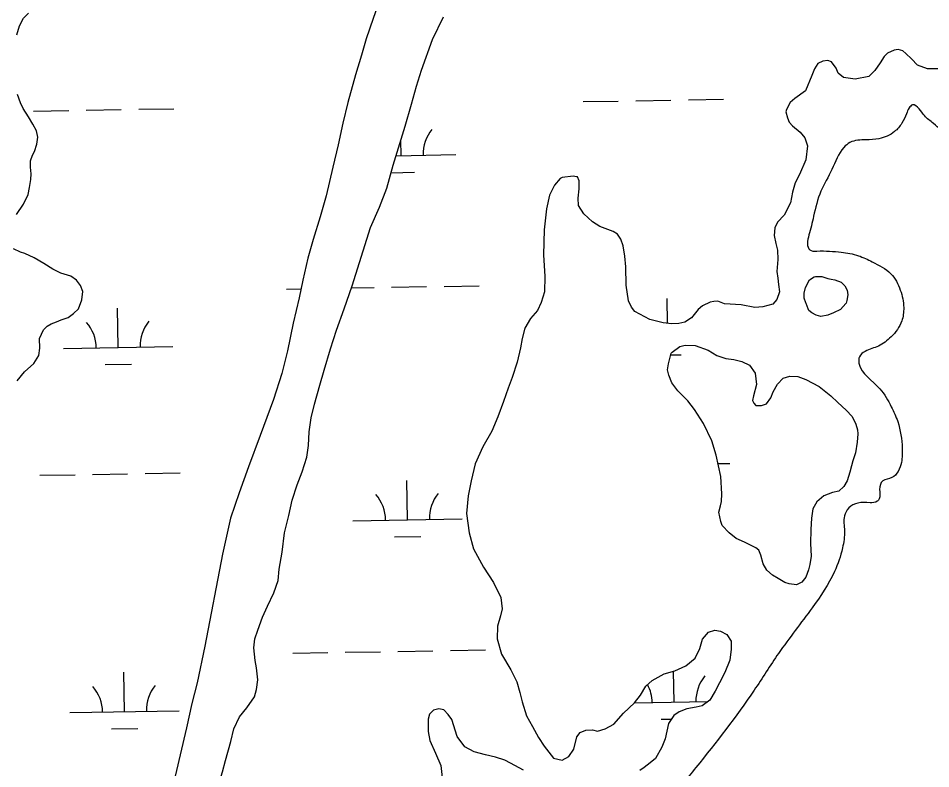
# Model space of a CAD drawing. Extents: x 3892998 to 3931244, y 278583 to 304547.
# Drawn here: x 3927199 to 3928032, y 292768 to 293453 of the extents above; entities that cross this region are included whole.
import ezdxf

# ---------------------------------------------------------------- set-up
doc = ezdxf.new("R2010")
doc.units = 0
doc.layers.add('V-RIVR-EDGE', color=7, linetype='Continuous')
doc.layers.add('V-WETL-SWMP', color=7, linetype='Continuous')

msp = doc.modelspace()

# ---------------------------------------------------------------- linework, layer by layer
at = {"layer": 'V-RIVR-EDGE'}
for points in [[(3926654.73, 292769.83), (3926653.7, 292779.23), (3926652, 292791.77), (3926652, 292795.25), (3926656.18, 292796.63), (3926662.8, 292797.31), (3926663.16, 292800.79), (3926663.87, 292806.71), (3926662.5, 292816.81), (3926655.56, 292825.53), (3926643.41, 292837.74), (3926642.72, 292843.31), (3926643.78, 292848.53), (3926642.74, 292851.67), (3926642.4, 292855.15), (3926638.58, 292858.64), (3926634.43, 292867.7), (3926633.41, 292876.4), (3926633.11, 292898.33), (3926633.5, 292912.95), (3926634.23, 292926.88), (3926633.89, 292931.05), (3926629.04, 292939.77), (3926625.59, 292951.26), (3926625.98, 292968.32), (3926627.04, 292976.32), (3926630.21, 292992.68), (3926634.06, 293001.72), (3926634.08, 293006.94), (3926629.92, 293016.35), (3926628.91, 293026.79), (3926628.94, 293040.02), (3926628.65, 293063), (3926631.13, 293081.79), (3926634.65, 293095.71), (3926635.37, 293107.19), (3926638.18, 293118.67), (3926638.55, 293125.98), (3926638.92, 293135.73), (3926642.43, 293145.12), (3926645.57, 293151.37), (3926655.4, 293184.77), (3926667.28, 293201.45), (3926681.59, 293217.42), (3926696.94, 293228.53), (3926710.53, 293237.2), (3926718.2, 293242.05), (3926720.3, 293246.92), (3926722.42, 293259.44), (3926725.24, 293272.32), (3926729.79, 293283.79), (3926738.17, 293291.43), (3926748.97, 293295.93), (3926754.2, 293299.4), (3926757.7, 293306.35), (3926759.12, 293318.53), (3926761.59, 293330.01), (3926765.43, 293337.31), (3926774.16, 293347.73), (3926787.41, 293357.45), (3926798.92, 293367.17), (3926807.65, 293378.28), (3926824.75, 293392.86), (3926828.93, 293396.68), (3926831.72, 293396.67), (3926835.89, 293393.18), (3926840.06, 293391.43), (3926845.65, 293397.34), (3926863.77, 293406.34), (3926870.38, 293407.02), (3926878.74, 293405.61), (3926890.2, 293397.92), (3926904.45, 293388.84), (3926907.59, 293388.83), (3926916.29, 293389.85), (3926926.04, 293390.18), (3926938.22, 293389.8), (3926950.39, 293385.59), (3926961.18, 293382.08), (3926966.75, 293382.07), (3926978.24, 293385.52), (3926998.12, 293398.35), (3927011.37, 293407.02), (3927024.25, 293410.12), (3927041.31, 293409.04), (3927049.66, 293406.23), (3927056.6, 293399.95), (3927067.73, 293395.05), (3927081.29, 293390.84), (3927095.55, 293384.53), (3927110.84, 293372.66), (3927118.47, 293362.9), (3927134.46, 293352.41), (3927145.22, 293341.25), (3927155.29, 293331.82), (3927157.73, 293331.47), (3927160.17, 293331.81), (3927159.48, 293336.34), (3927150.83, 293358.29), (3927140.45, 293383.38), (3927138.74, 293392.78), (3927139.8, 293401.13), (3927142.96, 293411.22), (3927146.12, 293420.96), (3927146.49, 293430.01), (3927146.87, 293444.98), (3927147.59, 293454.03), (3927151.09, 293463.42), (3927153.22, 293477.68), (3927155.33, 293488.47), (3927157.09, 293496.12), (3927161.29, 293505.16), (3927167.58, 293514.55), (3927175.25, 293518.01), (3927195.1, 293521.79), (3927212.86, 293526.27), (3927218.1, 293531.83), (3927218.81, 293538.44), (3927217.1, 293550.28), (3927219.9, 293555.49), (3927227.92, 293562.44), (3927235.58, 293564.16), (3927244.98, 293563.44), (3927253.33, 293560.63), (3927259.25, 293562.71), (3927267.97, 293569.65), (3927279.87, 293593.64), (3927283.37, 293602.68), (3927286.86, 293607.54), (3927293.83, 293611.01), (3927333.97, 293653.03), (3927366.41, 293681.14), (3927397.43, 293697.43), (3927406.85, 293702.97), (3927416.96, 293710.26), (3927437.17, 293718.91), (3927479.31, 293728.21), (3927505.77, 293728.14), (3927548.92, 293724.55), (3927564.24, 293724.52), (3927578.86, 293723.09), (3927594.86, 293716.78), (3927619.17, 293694.44), (3927636.54, 293679.78), (3927638.59, 293663.76), (3927646.25, 293666.53), (3927658.84, 293691.56), (3927673.51, 293708.93), (3927695.12, 293720.02), (3927752.26, 293742.15), (3927826.82, 293767.73), (3927856.77, 293775.31), (3928021.23, 293836.87), (3928132.71, 293874.19), (3928196.8, 293890.04), (3928222.57, 293892.76), (3928235.8, 293891.34), (3928251.09, 293881.55), (3928257.32, 293868.31), (3928268.43, 293857.14), (3928281.62, 293842.49), (3928289.94, 293827.85), (3928293.37, 293806.95), (3928296.05, 293765.87), (3928300.13, 293724.09), (3928302.13, 293688.58), (3928311.1, 293657.92), (3928326.31, 293614.72), (3928331.12, 293587.56), (3928335.87, 293538.81), (3928335.81, 293513.4), (3928336.37, 293457.7), (3928332.45, 293423.25), (3928325.45, 293407.6), (3928309.02, 293377.01), (3928289.12, 293354.43), (3928264.72, 293342.66), (3928249.75, 293340.95), (3928234.09, 293340.99), (3928226.77, 293339.97), (3928213.88, 293334.08), (3928187.39, 293319.18), (3928169.63, 293317.83), (3928149.45, 293320.66), (3928132.76, 293330.1), (3928123.39, 293342.31), (3928115.77, 293356.25), (3928112.31, 293363.22), (3928107.09, 293365.32), (3928100.13, 293364.99), (3928083.06, 293359.81), (3928061.11, 293352.21), (3928051.01, 293350.84), (3928041.26, 293351.56), (3928034.31, 293356.8), (3928025.98, 293364.13), (3928021.12, 293370.41), (3928015.21, 293373.91), (3928012.07, 293371.13), (3928009.62, 293365.91), (3928005.42, 293357.22), (3927998.79, 293349.58), (3927984.5, 293343), (3927972.66, 293341.99), (3927958.04, 293339.59), (3927952.46, 293335.07), (3927941.62, 293314.91), (3927931.47, 293295.09), (3927924.8, 293272.14), (3927920.58, 293255.09), (3927919.17, 293247.09), (3927921.24, 293241.51), (3927927.86, 293240.45), (3927950.13, 293239.35), (3927965.79, 293236.18), (3927978.31, 293230.58), (3927995.34, 293219.75), (3928004, 293204.76), (3928007.1, 293188.74), (3928005.32, 293176.56), (3927995.54, 293161.96), (3927984.03, 293153.63), (3927971.84, 293148.79), (3927966.6, 293143.93), (3927966.24, 293138.01), (3927985.33, 293114.64), (3927995.73, 293098.26)], [(3927995.73, 293098.26), (3928001.62, 293084.67), (3928005.73, 293060.29), (3928005.01, 293047.41), (3927996.27, 293033.51), (3927987.91, 293030.4), (3927985.1, 293022.75), (3927984.73, 293014.04), (3927982.99, 293011.96), (3927976.37, 293010.58), (3927965.23, 293010.26), (3927956.86, 293005.76), (3927953.02, 292998.46), (3927952.98, 292984.88), (3927951.2, 292969.22), (3927943.84, 292947.66), (3927923.57, 292914.64), (3927892.83, 292872.94), (3927870.47, 292839.23), (3927817.39, 292768.7), (3927790.86, 292739.87), (3927771.33, 292725.99), (3927745.19, 292712.13), (3927711.4, 292704.56), (3927687.03, 292702.18), (3927663.73, 292709.55), (3927645.99, 292718.65), (3927630.02, 292732.26), (3927616.13, 292746.22), (3927611.61, 292747.97), (3927607.77, 292746.24), (3927604.97, 292739.98), (3927597.62, 292723.29), (3927585.05, 292708.7), (3927561.32, 292685.79), (3927557.13, 292679.53), (3927554.3, 292659), (3927552.88, 292647.52), (3927558.76, 292632.88), (3927562.91, 292621.73), (3927562.89, 292614.07), (3927553.42, 292585.9), (3927539.44, 292564.35), (3927518.5, 292542.47), (3927512.58, 292539.36), (3927507.7, 292539.37), (3927501.11, 292549.83), (3927493.82, 292554.37), (3927487.21, 292557.17), (3927475.72, 292557.9), (3927468.41, 292556.87), (3927463.18, 292551.66), (3927462.81, 292546.09), (3927466.97, 292537.38), (3927474.93, 292517.17), (3927487.41, 292495.9), (3927495.04, 292485.09), (3927498.83, 292472.21), (3927498.8, 292456.89), (3927498.73, 292430.78), (3927495.55, 292410.25), (3927490.31, 292405.04), (3927484.39, 292404.01), (3927478.82, 292401.24), (3927477.07, 292397.42), (3927477.41, 292394.28), (3927480.52, 292388.01), (3927480.51, 292382.79), (3927477.36, 292374.79), (3927473.16, 292366.1), (3927466.51, 292350.8), (3927461.27, 292343.85), (3927459.86, 292336.54), (3927457.72, 292316.01), (3927454.55, 292301.74), (3927451.41, 292296.53), (3927447.91, 292289.58), (3927446.48, 292277.05), (3927444.38, 292269.05), (3927439.5, 292266.62), (3927429.75, 292266.65), (3927421.04, 292265.28), (3927411.97, 292255.2), (3927407.77, 292247.56), (3927404.27, 292238.86), (3927405.97, 292223.54), (3927404.22, 292219.72), (3927399, 292217.99), (3927394.81, 292214.87), (3927391.32, 292210), (3927385.74, 292207.93), (3927383.31, 292209.67), (3927380.54, 292214.9), (3927385.08, 292220.81), (3927393.79, 292223.92), (3927394.85, 292228.44), (3927395.21, 292234.71), (3927391.74, 292240.98), (3927385.49, 292245.87), (3927377.48, 292245.89), (3927369.82, 292242.08), (3927359.34, 292228.18), (3927357.22, 292214.61), (3927358.21, 292195.81), (3927362.36, 292184.31), (3927370, 292176.29), (3927374.18, 292176.28), (3927377.32, 292179.75), (3927383.97, 292194.01), (3927386.41, 292196.09), (3927388.15, 292195.39), (3927388.14, 292190.86), (3927390.87, 292170.67), (3927390.51, 292165.79), (3927388.41, 292161.97), (3927388.75, 292155.36), (3927393.26, 292151.86), (3927398.49, 292155.68), (3927402.32, 292153.58), (3927408.55, 292138.6), (3927411.31, 292130.59), (3927410.96, 292127.45), (3927399.08, 292109.38), (3927393.14, 292103.13), (3927384.43, 292100.71), (3927381.64, 292097.59), (3927381.63, 292093.06), (3927381.6, 292081.58), (3927376.36, 292071.84), (3927370.06, 292060.72), (3927353.67, 292046.14), (3927342.85, 292035.72), (3927333.41, 292018.34), (3927328.49, 292001.99), (3927325.29, 291971.37), (3927324.49, 291931.69), (3927320.97, 291913.59), (3927313.62, 291897.6), (3927311.51, 291888.9), (3927302.4, 291864.9), (3927300.97, 291853.42), (3927302.3, 291827.66), (3927304.02, 291818.6), (3927306.8, 291816.51), (3927314.46, 291817.88), (3927317.24, 291815.78), (3927317.57, 291806.04), (3927317.56, 291801.86), (3927313.37, 291799.09), (3927310.57, 291793.17), (3927316.46, 291779.24), (3927317.12, 291766.35), (3927313.27, 291757.66), (3927306.99, 291751.06), (3927300.71, 291746.55), (3927297.2, 291736.47), (3927291.97, 291729.52), (3927285.69, 291726.4), (3927268.28, 291723.31), (3927253.29, 291713.95), (3927243.87, 291705.27), (3927240.72, 291697.97), (3927239.96, 291675.34), (3927243.75, 291657.93), (3927245.44, 291637.04), (3927245.74, 291618.94), (3927245.73, 291615.45), (3927249.9, 291612.66), (3927264.88, 291617.5), (3927274.28, 291616.43), (3927282.62, 291608.75), (3927292.68, 291594.1), (3927295.77, 291580.17), (3927293.31, 291568), (3927288.03, 291544.69), (3927285.23, 291539.12), (3927278.95, 291533.57), (3927269.89, 291531.85), (3927264.32, 291531.52), (3927259.09, 291527.35), (3927259.07, 291519), (3927259.04, 291507.86), (3927252.41, 291501.61), (3927237.43, 291496.08), (3927232.9, 291492.26), (3927228.35, 291481.48), (3927225.51, 291460.25), (3927226.88, 291452.24), (3927233.48, 291447.35), (3927249.48, 291442.09), (3927251.21, 291438.26), (3927249.45, 291427.82), (3927240.03, 291419.14), (3927225.04, 291410.47), (3927212.5, 291409.46), (3927188.14, 291410.56), (3927168.64, 291410.26), (3927151.61, 291417.62), (3927128.66, 291428.12), (3927097.36, 291441.77), (3927069.2, 291457.5), (3927049.39, 291468), (3927032.7, 291478.13), (3927008.01, 291487.59), (3926980.88, 291496.71), (3926946.45, 291508.63), (3926914.11, 291522.98)]]:
    msp.add_spline(points, degree=3, dxfattribs=at)
at = {"layer": 'V-WETL-SWMP'}
for p, q in [((3927714.47, 293376.92), (3927746.46, 293377.47)), ((3927762.46, 293377.75), (3927794.46, 293378.3)), ((3927810.45, 293378.58), (3927842.45, 293379.13)), ((3927212.64, 293368.23), (3927244.63, 293368.78)), ((3927260.63, 293369.06), (3927292.62, 293369.61)), ((3927308.62, 293369.89), (3927340.62, 293370.44)), ((3927548.23, 293327.6), (3927547.99, 293341.76)), ((3927543.57, 293327.52), (3927598.23, 293328.47)), ((3927539.05, 293312.01), (3927560.5, 293312.38)), ((3927443.48, 293205.7), (3927456.68, 293205.93)), ((3927502.76, 293206.72), (3927523.47, 293207.08)), ((3927539.47, 293207.36), (3927571.46, 293207.91)), ((3927587.46, 293208.19), (3927619.46, 293208.74)), ((3927791.39, 293174.39), (3927791, 293196.97)), ((3927289.79, 293152.29), (3927289.17, 293188.28)), ((3927239.8, 293151.42), (3927339.79, 293153.15)), ((3927794.47, 293145.59), (3927803.89, 293145.75)), ((3927278.06, 293136.65), (3927302.06, 293137.07)), ((3927837.51, 293046.32), (3927848.21, 293046.51)), ((3927218.39, 293035.6), (3927250.39, 293036.16)), ((3927266.39, 293036.43), (3927298.38, 293036.99)), ((3927314.38, 293037.26), (3927346.37, 293037.82)), ((3927553.99, 292994.98), (3927553.37, 293030.97)), ((3927504, 292994.11), (3927603.98, 292995.84)), ((3927542.26, 292979.34), (3927566.26, 292979.75)), ((3927449.24, 292873.07), (3927481.24, 292873.63)), ((3927497.23, 292873.9), (3927529.23, 292874.46)), ((3927545.23, 292874.73), (3927577.22, 292875.29)), ((3927593.22, 292875.57), (3927625.22, 292876.12)), ((3927295.55, 292819.66), (3927294.93, 292855.66)), ((3927797.38, 292828.35), (3927796.89, 292856.81)), ((3927761.19, 292827.72), (3927828.36, 292828.89)), ((3927245.56, 292818.8), (3927345.54, 292820.53)), ((3927785.65, 292812.71), (3927794.92, 292812.87)), ((3927283.82, 292804.03), (3927307.82, 292804.44))]:
    msp.add_line(p, q, dxfattribs=at)
for points in [[(3927530.35, 293474.69), (3927522.7, 293452.89), (3927516.2, 293434.2), (3927512, 293419.41), (3927506.66, 293401.5), (3927499.42, 293376.21), (3927494.86, 293357.14), (3927490.7, 293337.3), (3927485.76, 293317.06), (3927479.68, 293290.99), (3927474.35, 293271.53), (3927467.86, 293250.9), (3927462.9, 293233.78), (3927458.35, 293213.93), (3927454.94, 293197.59), (3927449.63, 293174.64), (3927444.33, 293149.35), (3927439.39, 293128.72), (3927431.75, 293104.98), (3927419.5, 293071.88), (3927408.77, 293043.45), (3927400.35, 293019.7), (3927392.32, 292996.34), (3927385.12, 292963.66), (3927368.87, 292879.63), (3927362.06, 292846.17), (3927357.12, 292827.11), (3927352.19, 292804.93), (3927346.49, 292780.41), (3927339.66, 292751.62)], [(3927197.14, 293437.88), (3927199.81, 293446.05), (3927203.27, 293453.07), (3927207.91, 293457.76)], [(3927416.11, 292839.87), (3927417.23, 292848.81), (3927416, 292859.68), (3927414.8, 292866.28), (3927413.57, 292877.93), (3927414.69, 292886.1), (3927417.37, 292894.28), (3927421.58, 292905.96), (3927426.18, 292916.09), (3927431.95, 292928.17), (3927435.77, 292939.46), (3927436.88, 292949.96), (3927439.51, 292965.51), (3927441.75, 292983.01), (3927445.54, 292998.97), (3927448.58, 293012.97), (3927453.16, 293026.99), (3927457.76, 293038.67), (3927461.96, 293052.29), (3927463.46, 293062.79), (3927464.17, 293075.23), (3927466.04, 293088.07), (3927469.08, 293100.52), (3927474.03, 293118.04), (3927477.84, 293131.66), (3927483.56, 293151.12), (3927489.3, 293168.25), (3927496.19, 293187.72), (3927503.45, 293208.74), (3927520.26, 293262.07), (3927528.32, 293280.38), (3927535.21, 293297.91), (3927540.93, 293318.92), (3927547.04, 293338.77), (3927552, 293354.35), (3927557.72, 293374.58), (3927562.29, 293390.93), (3927566.87, 293405.72), (3927576.82, 293433.76), (3927586.81, 293454.41)], [(3928039.02, 293406.78), (3928028.91, 293406.72), (3928019.57, 293410.17), (3928014.09, 293415.97), (3928009.01, 293420.99), (3928006.28, 293423.3), (3928002, 293424.45), (3927998.5, 293424.04), (3927992.3, 293421.29), (3927989.21, 293418.16), (3927985.75, 293412.31), (3927980.73, 293405.29), (3927975.32, 293399.82), (3927962.9, 293397.42), (3927952.01, 293398.91), (3927947.33, 293402.77), (3927945.36, 293407.42), (3927941.05, 293413.23), (3927937.94, 293414.38), (3927933.28, 293413.96), (3927928.63, 293411.61), (3927925.54, 293406.93), (3927923.25, 293400.7)], [(3927923.25, 293400.7), (3927917.49, 293386.67), (3927907.82, 293379.63), (3927903.56, 293376.11), (3927900.1, 293369.87), (3927899.34, 293367.53), (3927900.92, 293362.1), (3927902.5, 293358.23), (3927905.62, 293354.74), (3927912.65, 293348.95), (3927916.95, 293343.93), (3927919.33, 293336.56), (3927917.84, 293323.72), (3927912.09, 293310.48), (3927907.85, 293302.68), (3927905.57, 293294.12), (3927903.68, 293284.4), (3927897.91, 293273.1), (3927891.73, 293266.84), (3927889.43, 293261.78), (3927888.69, 293254.78), (3927890.28, 293247.41), (3927891.87, 293241.2), (3927892.31, 293232.65), (3927891.2, 293221.76), (3927892.02, 293215.55), (3927892.82, 293209.73), (3927893.64, 293203.12), (3927891.35, 293196.12), (3927887.48, 293191.82), (3927878.56, 293189.44), (3927871.18, 293189.01), (3927858.73, 293191.27), (3927843.57, 293192.36), (3927837.34, 293194.65), (3927833.84, 293194.24), (3927830.35, 293193.84), (3927823.37, 293190.3), (3927819.5, 293187.17), (3927813.33, 293179.36), (3927807.13, 293175.45), (3927801.7, 293174.25), (3927795.48, 293173.83), (3927787.32, 293174.95), (3927775.25, 293177.99), (3927761.61, 293185.3), (3927758.48, 293189.17), (3927755.73, 293194.98), (3927753.71, 293209.35), (3927753.23, 293226.05), (3927752.4, 293235.76), (3927750.79, 293245.08), (3927748.81, 293251.29), (3927745.68, 293255.93), (3927741.78, 293258.24), (3927729.71, 293262.84), (3927723.08, 293267.08), (3927714.88, 293274.42), (3927710.17, 293282.16), (3927709.75, 293288.77), (3927710.86, 293297.32), (3927710.82, 293304.71), (3927709.25, 293308.19), (3927708.47, 293308.19), (3927705.36, 293308.95), (3927695.26, 293307.73), (3927693.33, 293306.55), (3927688.31, 293300.69), (3927683.7, 293291.34), (3927681.04, 293278.89), (3927678.82, 293259.84), (3927678.17, 293236.91), (3927679.44, 293217.1), (3927679.13, 293203.1), (3927676.08, 293193.37), (3927672.62, 293185.97), (3927666.44, 293178.94), (3927661.05, 293169.98), (3927658.77, 293160.64), (3927657.26, 293152.08), (3927654.23, 293138.85), (3927649.64, 293124.83), (3927645.81, 293115.1), (3927641.6, 293103.03), (3927636.63, 293089.01), (3927630.87, 293075.77), (3927622.79, 293061.73), (3927615.88, 293046.15), (3927612.08, 293030.59), (3927609.43, 293016.97), (3927607.97, 293000.64), (3927610.4, 292983.17), (3927614.37, 292968.42), (3927623.4, 292951.76), (3927632.41, 292937.82), (3927639.09, 292923.87), (3927640.31, 292913.77), (3927638.8, 292907.16), (3927636.13, 292897.82), (3927635.8, 292886.16), (3927639.77, 292872.19)], [(3927196.88, 293273.89), (3927203.43, 293283.25), (3927207.66, 293292.21), (3927208.79, 293298.43), (3927209.91, 293305.82), (3927210.27, 293310.88), (3927209.85, 293317.09), (3927209.82, 293322.92), (3927211.73, 293327.98), (3927213.27, 293331.49), (3927215.56, 293338.11), (3927216.31, 293344.33), (3927215.11, 293350.15), (3927211.97, 293356.35), (3927208.04, 293362.94), (3927202.95, 293370.68), (3927200.59, 293375.72), (3927197.83, 293383.48)], [(3927197.72, 293121.95), (3927204.28, 293130.15), (3927212.79, 293137.58), (3927217.41, 293144.98), (3927218.15, 293151.6), (3927218.1, 293160.53), (3927221.55, 293168.32), (3927225.03, 293171.84), (3927228.52, 293173.8), (3927233.56, 293175.77), (3927237.82, 293177.74), (3927244.03, 293179.72), (3927249.06, 293183.24), (3927253.7, 293187.54), (3927256.77, 293195.72), (3927257.5, 293203.5), (3927255.53, 293208.93), (3927251.61, 293213.96), (3927246.54, 293217.43), (3927237.59, 293220.1), (3927230.18, 293223.94), (3927222, 293228.95), (3927213.03, 293234.34), (3927204.46, 293238.18), (3927200.56, 293239.32), (3927194.33, 293242.4)], [(3927639.77, 292872.19), (3927648.4, 292857.86), (3927653.9, 292847.01), (3927656.67, 292837.31), (3927658.66, 292828.77), (3927662.62, 292815.97), (3927668.11, 292806.29), (3927673.61, 292796.21), (3927678.7, 292788.08), (3927687.31, 292777.25), (3927695.1, 292775.35), (3927701.29, 292778.88), (3927705.92, 292785.51), (3927708.58, 292796.79), (3927711.67, 292800.7), (3927716.71, 292802.67), (3927722.92, 292803.09), (3927727.59, 292801.95), (3927734.57, 292803.93), (3927742.32, 292808.25), (3927751.2, 292818.4), (3927761.26, 292827.78), (3927766.66, 292834.81), (3927771.66, 292843), (3927777.46, 292848.08), (3927788.31, 292854.36), (3927798.01, 292857.13), (3927808.09, 292861.46), (3927816.6, 292868.5), (3927820.83, 292877.47), (3927823.5, 292886.03), (3927828.9, 292892.28), (3927834.72, 292894.25), (3927839.78, 292893.11), (3927845.63, 292890.04), (3927849.54, 292884.23), (3927849.58, 292876.85), (3927848.48, 292866.74), (3927843.88, 292855.44), (3927838.88, 292846.09), (3927835.03, 292838.29), (3927830.02, 292830.11), (3927823.06, 292825.02), (3927817.62, 292823.82), (3927809.08, 292822.22), (3927802.1, 292819.46), (3927797.07, 292816.32), (3927792.45, 292808.91), (3927789.42, 292794.91), (3927786.35, 292787.12), (3927780.58, 292776.98), (3927775.55, 292773.07), (3927770.13, 292768.77), (3927766.26, 292766.02)], [(3927284.09, 292400.02), (3927294.76, 292438.16), (3927299.69, 292460.34), (3927312.94, 292524.14), (3927347.63, 292645.58), (3927352.59, 292662.31), (3927359.08, 292682.17), (3927366.34, 292705.14), (3927374.75, 292730.44), (3927381.24, 292751.85), (3927385.05, 292764.7), (3927387.71, 292775.2), (3927392.67, 292792.33), (3927395.33, 292804), (3927400.71, 292814.91), (3927407.27, 292823.11), (3927414.21, 292833.25), (3927416.11, 292839.87)], [(3927659.78, 292766.21), (3927648.09, 292772.76), (3927643.02, 292775.45), (3927634.46, 292778.12), (3927625.12, 292780.4), (3927615, 292783.06), (3927606.43, 292787.68), (3927599.38, 292796.97), (3927594.63, 292812.48), (3927591.11, 292817.13), (3927587.2, 292821.38), (3927582.53, 292822.13), (3927577.88, 292820.94), (3927574.01, 292817.42), (3927572.87, 292812.75), (3927572.93, 292801.48), (3927574.53, 292793.33), (3927579.65, 292781.7), (3927584.37, 292770.46), (3927585.6, 292759.59)]]:
    msp.add_lwpolyline(points, dxfattribs=at)
for points in [[(3927949.3, 293187.11), (3927943.1, 293183.97), (3927937.67, 293181.99), (3927931.46, 293180.79), (3927927.17, 293181.94), (3927923.28, 293183.86), (3927920.54, 293186.17), (3927919.76, 293187.73), (3927918.18, 293192.38), (3927917.79, 293193.15), (3927916.21, 293197.42), (3927916.2, 293199.36), (3927916.18, 293202.08), (3927917.32, 293207.14), (3927921.17, 293214.16), (3927925.43, 293216.9), (3927926.59, 293217.3), (3927932.42, 293217.33), (3927937.87, 293215.41), (3927940.98, 293214.66), (3927944.09, 293214.28), (3927949.94, 293211.98), (3927953.45, 293208.51), (3927955.42, 293204.63), (3927956.22, 293200.36), (3927955.08, 293195.3), (3927954.7, 293192.97), (3927954.32, 293192.58)], [(3927964.73, 293065.95), (3927963.23, 293056.23), (3927960.55, 293048.83), (3927959.41, 293044.16), (3927957.89, 293038.33), (3927955.6, 293030.54), (3927952.52, 293025.47), (3927947.88, 293021.17), (3927942.06, 293019.97), (3927934.3, 293016.82), (3927927.73, 293011.35), (3927924.27, 293005.11), (3927922.76, 292996.55), (3927922.43, 292986.06), (3927922.11, 292973.23), (3927922.56, 292961.58), (3927921.44, 292954.19), (3927920.3, 292949.13), (3927917.62, 292942.51), (3927914.14, 292937.83), (3927909.11, 292935.47), (3927902.49, 292936.59), (3927898.6, 292937.74), (3927892.36, 292941.2), (3927887.29, 292944.28), (3927882.22, 292948.92), (3927878.69, 292954.73), (3927876.7, 292962.49), (3927874.73, 292967.14), (3927872, 292969.46), (3927861.87, 292974.45), (3927854.08, 292977.91), (3927847.83, 292982.92), (3927841.19, 292989.88), (3927840, 292993.37), (3927838.4, 293001.91), (3927839.92, 293007.75), (3927840.68, 293011.64), (3927841.03, 293018.64), (3927840.17, 293034.57), (3927835.78, 293053.97), (3927831.82, 293067.16), (3927824.35, 293083.05), (3927816.12, 293095.83), (3927809.86, 293103.57), (3927800.87, 293112.85), (3927795.39, 293120.2), (3927792.63, 293127.18), (3927791.44, 293131.84), (3927792.19, 293137.28), (3927794.85, 293147.01), (3927795.63, 293148.18), (3927802.59, 293153.27), (3927807.64, 293154.46), (3927816.58, 293154.12), (3927828.65, 293149.92), (3927836.45, 293144.91), (3927844.62, 293142.23), (3927852.01, 293141.5), (3927859.4, 293139.59), (3927866.42, 293136.14), (3927871.51, 293128.78), (3927872.73, 293118.68), (3927870.07, 293108.18), (3927868.93, 293103.9), (3927870.1, 293101.57), (3927872.06, 293099.25), (3927877.11, 293099.28), (3927881.77, 293100.86), (3927885.62, 293106.32), (3927887.93, 293111.77), (3927891.77, 293118.79), (3927897.18, 293124.26), (3927903, 293126.23), (3927910.39, 293125.89), (3927917.78, 293123.21), (3927929.87, 293116.67), (3927940.41, 293108.18), (3927947.05, 293101.99), (3927954.47, 293095.04), (3927959.94, 293089.24), (3927963.48, 293082.27), (3927965.06, 293077.22), (3927965.08, 293073.34)]]:
    msp.add_lwpolyline(points, close=True, dxfattribs=at)
for centre, start, end in [((3927603.46, 293329.03), 140.21988, 181.76354), ((3927234.55, 293151.81), 0.21988, 41.76354), ((3927345.02, 293153.72), 140.21988, 181.76354), ((3927498.75, 292994.49), 0.21988, 41.76354), ((3927609.22, 292996.41), 140.21988, 181.76354), ((3927852.61, 292829.78), 140.21988, 181.76354), ((3927240.31, 292819.18), 0.21988, 41.76354), ((3927350.78, 292821.09), 140.21988, 181.76354), ((3927742.14, 292827.87), 0.21988, 27.97527)]:
    msp.add_arc(centre, 35.25, start, end, dxfattribs=at)

doc.saveas('drawing.dxf')
